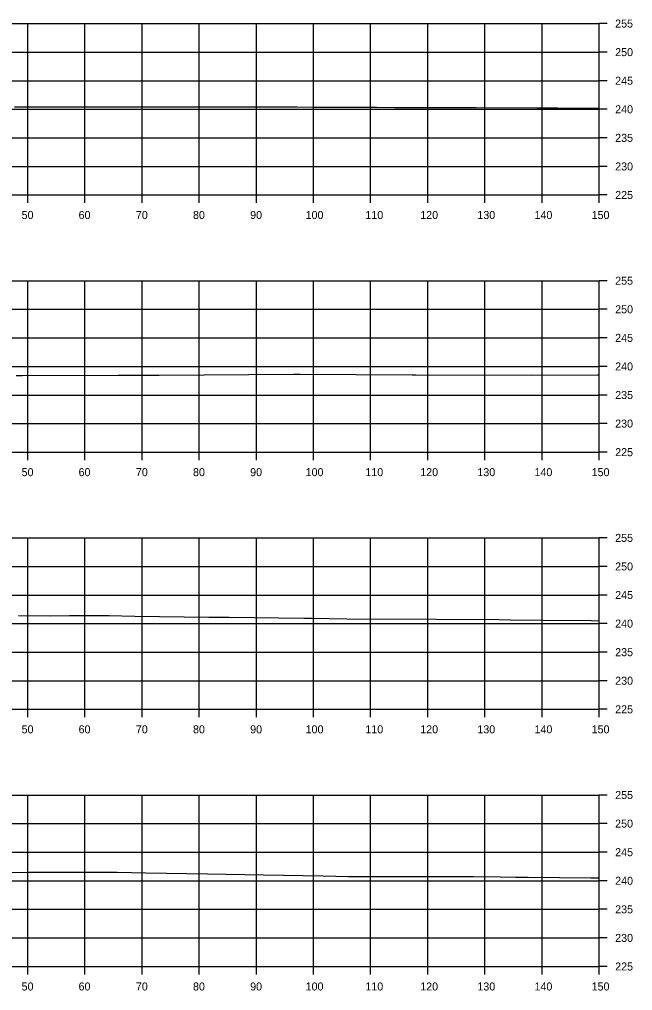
# Model space of a CAD drawing. Extents: x 1369627 to 1374022, y 380035 to 398173.
# Drawn here: x 1371587.4 to 1371694.7, y 384965.3 to 385135.3 of the extents above; entities that cross this region are included whole.
import ezdxf

# ---------------------------------------------------------------- set-up
doc = ezdxf.new("R2010")
doc.units = 0
for name, color, linetype in [('R_Axis', 7, 'Continuous'), ('R_Axis Annot', 7, 'Continuous'), ('R_Exist Surface', 7, 'Continuous'), ('R_Grid', 7, 'Continuous')]:
    doc.layers.add(name, color=color, linetype=linetype)

msp = doc.modelspace()

# ---------------------------------------------------------------- linework, layer by layer
at = {"layer": 'R_Axis'}
for p, q in [((1371688.85, 385104.53), (1371688.85, 385134.53)), ((1371690.25, 385134.53), (1371688.85, 385134.53)), ((1371690.25, 385129.53), (1371688.85, 385129.53)), ((1371690.25, 385124.53), (1371688.85, 385124.53)), ((1371690.25, 385119.53), (1371688.85, 385119.53)), ((1371690.25, 385114.53), (1371688.85, 385114.53)), ((1371690.25, 385109.53), (1371688.85, 385109.53)), ((1371388.85, 385104.53), (1371688.85, 385104.53)), ((1371588.85, 385103.13), (1371588.85, 385104.53)), ((1371598.85, 385103.13), (1371598.85, 385104.53)), ((1371608.85, 385103.13), (1371608.85, 385104.53)), ((1371618.85, 385103.13), (1371618.85, 385104.53)), ((1371628.85, 385103.13), (1371628.85, 385104.53)), ((1371638.85, 385103.13), (1371638.85, 385104.53)), ((1371648.85, 385103.13), (1371648.85, 385104.53)), ((1371658.85, 385103.13), (1371658.85, 385104.53)), ((1371668.85, 385103.13), (1371668.85, 385104.53)), ((1371678.85, 385103.13), (1371678.85, 385104.53)), ((1371688.85, 385103.13), (1371688.85, 385104.53)), ((1371690.25, 385104.53), (1371688.85, 385104.53)), ((1371688.85, 385059.53), (1371688.85, 385089.53)), ((1371690.25, 385089.53), (1371688.85, 385089.53)), ((1371690.25, 385084.53), (1371688.85, 385084.53)), ((1371690.25, 385079.53), (1371688.85, 385079.53)), ((1371690.25, 385074.53), (1371688.85, 385074.53)), ((1371690.25, 385069.53), (1371688.85, 385069.53)), ((1371690.25, 385064.53), (1371688.85, 385064.53)), ((1371388.85, 385059.53), (1371688.85, 385059.53)), ((1371588.85, 385058.13), (1371588.85, 385059.53)), ((1371598.85, 385058.13), (1371598.85, 385059.53)), ((1371608.85, 385058.13), (1371608.85, 385059.53)), ((1371618.85, 385058.13), (1371618.85, 385059.53)), ((1371628.85, 385058.13), (1371628.85, 385059.53)), ((1371638.85, 385058.13), (1371638.85, 385059.53)), ((1371648.85, 385058.13), (1371648.85, 385059.53)), ((1371658.85, 385058.13), (1371658.85, 385059.53)), ((1371668.85, 385058.13), (1371668.85, 385059.53)), ((1371678.85, 385058.13), (1371678.85, 385059.53)), ((1371688.85, 385058.13), (1371688.85, 385059.53)), ((1371690.25, 385059.53), (1371688.85, 385059.53)), ((1371688.85, 385014.53), (1371688.85, 385044.53)), ((1371690.25, 385044.53), (1371688.85, 385044.53)), ((1371690.25, 385039.53), (1371688.85, 385039.53)), ((1371690.25, 385034.53), (1371688.85, 385034.53)), ((1371690.25, 385029.53), (1371688.85, 385029.53)), ((1371690.25, 385024.53), (1371688.85, 385024.53)), ((1371690.25, 385019.53), (1371688.85, 385019.53)), ((1371388.85, 385014.53), (1371688.85, 385014.53)), ((1371588.85, 385013.13), (1371588.85, 385014.53)), ((1371598.85, 385013.13), (1371598.85, 385014.53)), ((1371608.85, 385013.13), (1371608.85, 385014.53)), ((1371618.85, 385013.13), (1371618.85, 385014.53)), ((1371628.85, 385013.13), (1371628.85, 385014.53)), ((1371638.85, 385013.13), (1371638.85, 385014.53)), ((1371648.85, 385013.13), (1371648.85, 385014.53)), ((1371658.85, 385013.13), (1371658.85, 385014.53)), ((1371668.85, 385013.13), (1371668.85, 385014.53)), ((1371678.85, 385013.13), (1371678.85, 385014.53)), ((1371688.85, 385013.13), (1371688.85, 385014.53)), ((1371690.25, 385014.53), (1371688.85, 385014.53)), ((1371688.85, 384969.53), (1371688.85, 384999.53)), ((1371690.25, 384999.53), (1371688.85, 384999.53)), ((1371690.25, 384994.53), (1371688.85, 384994.53)), ((1371690.25, 384989.53), (1371688.85, 384989.53)), ((1371690.25, 384984.53), (1371688.85, 384984.53)), ((1371690.25, 384979.53), (1371688.85, 384979.53)), ((1371690.25, 384974.53), (1371688.85, 384974.53)), ((1371388.85, 384969.53), (1371688.85, 384969.53)), ((1371588.85, 384968.13), (1371588.85, 384969.53)), ((1371598.85, 384968.13), (1371598.85, 384969.53)), ((1371608.85, 384968.13), (1371608.85, 384969.53)), ((1371618.85, 384968.13), (1371618.85, 384969.53)), ((1371628.85, 384968.13), (1371628.85, 384969.53)), ((1371638.85, 384968.13), (1371638.85, 384969.53)), ((1371648.85, 384968.13), (1371648.85, 384969.53)), ((1371658.85, 384968.13), (1371658.85, 384969.53)), ((1371668.85, 384968.13), (1371668.85, 384969.53)), ((1371678.85, 384968.13), (1371678.85, 384969.53)), ((1371688.85, 384968.13), (1371688.85, 384969.53)), ((1371690.25, 384969.53), (1371688.85, 384969.53))]:
    msp.add_line(p, q, dxfattribs=at)
at = {"layer": 'R_Exist Surface'}
for points in [[(1371586.51, 385119.94), (1371597.66, 385119.94), (1371599.16, 385119.95), (1371600.73, 385119.95), (1371611.8, 385119.96), (1371613.72, 385119.96), (1371624.44, 385119.97), (1371635.94, 385119.93), (1371638.72, 385119.92), (1371649.93, 385119.88), (1371653.01, 385119.87), (1371663.94, 385119.84), (1371667.32, 385119.83), (1371677.95, 385119.79), (1371681.64, 385119.78), (1371688.85, 385119.74)], [(1371586.78, 385072.92), (1371587.9, 385072.92), (1371604.65, 385072.99), (1371611.63, 385073.02), (1371611.86, 385073.03), (1371635.38, 385073.16), (1371636.54, 385073.16), (1371656.09, 385073.09), (1371656.75, 385073.09), (1371676.93, 385073.02), (1371676.96, 385073.02), (1371688.57, 385073.09), (1371688.85, 385073.09)], [(1371587.23, 385030.92), (1371592.87, 385030.91), (1371596.15, 385030.92), (1371600.63, 385030.95), (1371603.1, 385030.93), (1371607.56, 385030.84), (1371620.5, 385030.68), (1371622.34, 385030.67), (1371624.09, 385030.65), (1371637.17, 385030.48), (1371638.49, 385030.5), (1371644.67, 385030.34), (1371660.33, 385030.33), (1371671.33, 385030.24), (1371673.34, 385030.2), (1371679.03, 385030.11), (1371687.53, 385030.05), (1371688.85, 385030.04)], [(1371585.12, 384986), (1371588.74, 384986.03), (1371596.15, 384986.03), (1371596.47, 384986.03), (1371598.31, 384986.04), (1371600.5, 384986.06), (1371604.47, 384986.01), (1371609.52, 384985.91), (1371620.28, 384985.77), (1371630.08, 384985.56), (1371640.54, 384985.41), (1371644.98, 384985.29), (1371666.83, 384985.27), (1371671.59, 384985.23), (1371674.18, 384985.17), (1371676.44, 384985.14), (1371687.4, 384985.06), (1371688.85, 384985.05)]]:
    msp.add_lwpolyline(points, dxfattribs=at)
at = {"layer": 'R_Grid'}
for p, q in [((1371388.85, 385134.53), (1371688.85, 385134.53)), ((1371588.85, 385104.53), (1371588.85, 385134.53)), ((1371598.85, 385104.53), (1371598.85, 385134.53)), ((1371608.85, 385104.53), (1371608.85, 385134.53)), ((1371618.85, 385104.53), (1371618.85, 385134.53)), ((1371628.85, 385104.53), (1371628.85, 385134.53)), ((1371638.85, 385104.53), (1371638.85, 385134.53)), ((1371648.85, 385104.53), (1371648.85, 385134.53)), ((1371658.85, 385104.53), (1371658.85, 385134.53)), ((1371668.85, 385104.53), (1371668.85, 385134.53)), ((1371678.85, 385104.53), (1371678.85, 385134.53)), ((1371688.85, 385104.53), (1371688.85, 385134.53)), ((1371388.85, 385129.53), (1371688.85, 385129.53)), ((1371388.85, 385124.53), (1371688.85, 385124.53)), ((1371388.85, 385119.53), (1371688.85, 385119.53)), ((1371388.85, 385114.53), (1371688.85, 385114.53)), ((1371388.85, 385109.53), (1371688.85, 385109.53)), ((1371388.85, 385104.53), (1371688.85, 385104.53)), ((1371388.85, 385089.53), (1371688.85, 385089.53)), ((1371588.85, 385059.53), (1371588.85, 385089.53)), ((1371598.85, 385059.53), (1371598.85, 385089.53)), ((1371608.85, 385059.53), (1371608.85, 385089.53)), ((1371618.85, 385059.53), (1371618.85, 385089.53)), ((1371628.85, 385059.53), (1371628.85, 385089.53)), ((1371638.85, 385059.53), (1371638.85, 385089.53)), ((1371648.85, 385059.53), (1371648.85, 385089.53)), ((1371658.85, 385059.53), (1371658.85, 385089.53)), ((1371668.85, 385059.53), (1371668.85, 385089.53)), ((1371678.85, 385059.53), (1371678.85, 385089.53)), ((1371688.85, 385059.53), (1371688.85, 385089.53)), ((1371388.85, 385084.53), (1371688.85, 385084.53)), ((1371388.85, 385079.53), (1371688.85, 385079.53)), ((1371388.85, 385074.53), (1371688.85, 385074.53)), ((1371388.85, 385069.53), (1371688.85, 385069.53)), ((1371388.85, 385064.53), (1371688.85, 385064.53)), ((1371388.85, 385059.53), (1371688.85, 385059.53)), ((1371388.85, 385044.53), (1371688.85, 385044.53)), ((1371588.85, 385014.53), (1371588.85, 385044.53)), ((1371598.85, 385014.53), (1371598.85, 385044.53)), ((1371608.85, 385014.53), (1371608.85, 385044.53)), ((1371618.85, 385014.53), (1371618.85, 385044.53)), ((1371628.85, 385014.53), (1371628.85, 385044.53)), ((1371638.85, 385014.53), (1371638.85, 385044.53)), ((1371648.85, 385014.53), (1371648.85, 385044.53)), ((1371658.85, 385014.53), (1371658.85, 385044.53)), ((1371668.85, 385014.53), (1371668.85, 385044.53)), ((1371678.85, 385014.53), (1371678.85, 385044.53)), ((1371688.85, 385014.53), (1371688.85, 385044.53)), ((1371388.85, 385039.53), (1371688.85, 385039.53)), ((1371388.85, 385034.53), (1371688.85, 385034.53)), ((1371388.85, 385029.53), (1371688.85, 385029.53)), ((1371388.85, 385024.53), (1371688.85, 385024.53)), ((1371388.85, 385019.53), (1371688.85, 385019.53)), ((1371388.85, 385014.53), (1371688.85, 385014.53)), ((1371388.85, 384999.53), (1371688.85, 384999.53)), ((1371588.85, 384969.53), (1371588.85, 384999.53)), ((1371598.85, 384969.53), (1371598.85, 384999.53)), ((1371608.85, 384969.53), (1371608.85, 384999.53)), ((1371618.85, 384969.53), (1371618.85, 384999.53)), ((1371628.85, 384969.53), (1371628.85, 384999.53)), ((1371638.85, 384969.53), (1371638.85, 384999.53)), ((1371648.85, 384969.53), (1371648.85, 384999.53)), ((1371658.85, 384969.53), (1371658.85, 384999.53)), ((1371668.85, 384969.53), (1371668.85, 384999.53)), ((1371678.85, 384969.53), (1371678.85, 384999.53)), ((1371688.85, 384969.53), (1371688.85, 384999.53)), ((1371388.85, 384994.53), (1371688.85, 384994.53)), ((1371388.85, 384989.53), (1371688.85, 384989.53)), ((1371388.85, 384984.53), (1371688.85, 384984.53)), ((1371388.85, 384979.53), (1371688.85, 384979.53)), ((1371388.85, 384974.53), (1371688.85, 384974.53)), ((1371388.85, 384969.53), (1371688.85, 384969.53))]:
    msp.add_line(p, q, dxfattribs=at)

# ---------------------------------------------------------------- texts
at = {"layer": 'R_Axis Annot'}
for s, p in [('255', (1371691.65, 385133.83)), ('250', (1371691.65, 385128.83)), ('245', (1371691.65, 385123.83)), ('240', (1371691.65, 385118.83)), ('235', (1371691.65, 385113.83)), ('230', (1371691.65, 385108.83)), ('225', (1371691.65, 385103.83)), ('50', (1371587.76, 385100.33)), ('60', (1371597.73, 385100.33)), ('70', (1371607.76, 385100.33)), ('80', (1371617.76, 385100.33)), ('90', (1371627.76, 385100.33)), ('100', (1371637.47, 385100.33)), ('110', (1371647.93, 385100.33)), ('120', (1371657.53, 385100.33)), ('130', (1371667.53, 385100.33)), ('140', (1371677.53, 385100.33)), ('150', (1371687.53, 385100.33)), ('255', (1371691.65, 385088.83)), ('250', (1371691.65, 385083.83)), ('245', (1371691.65, 385078.83)), ('240', (1371691.65, 385073.83)), ('235', (1371691.65, 385068.83)), ('230', (1371691.65, 385063.83)), ('225', (1371691.65, 385058.83)), ('50', (1371587.76, 385055.33)), ('60', (1371597.73, 385055.33)), ('70', (1371607.76, 385055.33)), ('80', (1371617.76, 385055.33)), ('90', (1371627.76, 385055.33)), ('100', (1371637.47, 385055.33)), ('110', (1371647.93, 385055.33)), ('120', (1371657.53, 385055.33)), ('130', (1371667.53, 385055.33)), ('140', (1371677.53, 385055.33)), ('150', (1371687.53, 385055.33)), ('255', (1371691.65, 385043.83)), ('250', (1371691.65, 385038.83)), ('245', (1371691.65, 385033.83)), ('240', (1371691.65, 385028.83)), ('235', (1371691.65, 385023.83)), ('230', (1371691.65, 385018.83)), ('225', (1371691.65, 385013.83)), ('50', (1371587.76, 385010.33)), ('60', (1371597.73, 385010.33)), ('70', (1371607.76, 385010.33)), ('80', (1371617.76, 385010.33)), ('90', (1371627.76, 385010.33)), ('100', (1371637.47, 385010.33)), ('110', (1371647.93, 385010.33)), ('120', (1371657.53, 385010.33)), ('130', (1371667.53, 385010.33)), ('140', (1371677.53, 385010.33)), ('150', (1371687.53, 385010.33)), ('255', (1371691.65, 384998.83)), ('250', (1371691.65, 384993.83)), ('245', (1371691.65, 384988.83)), ('240', (1371691.65, 384983.83)), ('235', (1371691.65, 384978.83)), ('230', (1371691.65, 384973.83)), ('225', (1371691.65, 384968.83)), ('50', (1371587.76, 384965.33)), ('60', (1371597.73, 384965.33)), ('70', (1371607.76, 384965.33)), ('80', (1371617.76, 384965.33)), ('90', (1371627.76, 384965.33)), ('100', (1371637.47, 384965.33)), ('110', (1371647.93, 384965.33)), ('120', (1371657.53, 384965.33)), ('130', (1371667.53, 384965.33)), ('140', (1371677.53, 384965.33)), ('150', (1371687.53, 384965.33))]:
    msp.add_text(s, height=1.4, dxfattribs=at).set_placement(p)

doc.saveas('drawing.dxf')
